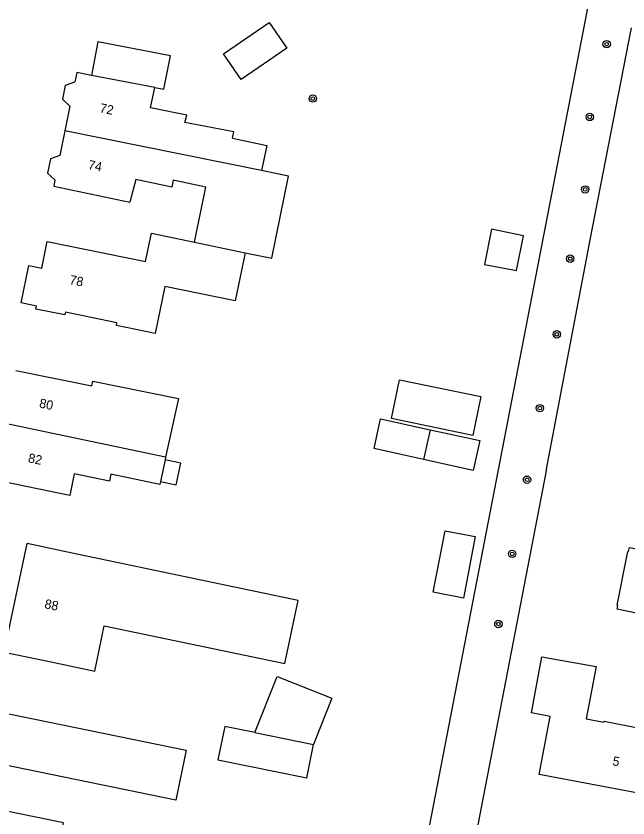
# Model space of a CAD drawing. Extents: x 131000 to 133013, y 393000 to 396501.
# Drawn here: x 132581.5 to 132647.7, y 394569.4 to 394656.3 of the extents above; entities that cross this region are included whole.
import ezdxf

# ---------------------------------------------------------------- set-up
doc = ezdxf.new("R2010")
doc.units = 0
for name, color, linetype in [('gg-afsc-hekwerk', 7, 'Continuous'), ('gg-anno-huisnummerreeks BGT', 7, 'Continuous'), ('gg-bbg-gedigitaliseerde bebouwing', 7, 'Continuous'), ('gg-bbg-gedigitaliseerde bijgebouw', 7, 'Continuous'), ('gg-bbg-hoofdgebouw', 7, 'Continuous'), ('gg-bbg-luifel en loopbrug', 7, 'Continuous'), ('gg-bbg-tussenscheiding', 7, 'Continuous'), ('gg-knt-verharding', 7, 'Continuous'), ('gt-symb-boom', 7, 'Continuous')]:
    doc.layers.add(name, color=color, linetype=linetype)

# ---------------------------------------------------------------- blocks, each defined once
blk = doc.blocks.new('gt0-BOOM')
at = {"layer": 'gt-symb-boom'}
for radius in [0.4, 0.2]:
    blk.add_circle((0, 0), radius, dxfattribs=at)

msp = doc.modelspace()

# ---------------------------------------------------------------- linework, layer by layer
at = {"layer": 'gg-afsc-hekwerk'}
for points in [[(132638.872, 394607.028), (132643.663, 394632.257), (132648.1, 394655.028)], [(132638.872, 394607.028), (132634.666, 394585.329), (132630.442, 394563.413)]]:
    msp.add_lwpolyline(points, dxfattribs=at)
at = {"layer": 'gg-bbg-gedigitaliseerde bebouwing'}
for p, q in [((132589.618, 394649.878), (132588.03, 394650.18)), ((132596.495, 394648.572), (132589.618, 394649.878)), ((132596.11, 394632.79), (132600.765, 394631.813)), ((132599.059, 394614.874), (132597.657, 394608.517)), ((132597.657, 394608.517), (132597.594, 394608.214)), ((132597.594, 394608.214), (132597.105, 394605.875)), ((132587.54, 394598.11), (132582.64, 394599.14)), ((132580.18, 394587.39), (132585.07, 394586.36))]:
    msp.add_line(p, q, dxfattribs=at)
for points in [[(132604.881, 394643.087), (132605.033, 394643.782), (132599.736, 394644.767), (132599.938, 394645.566), (132596.016, 394646.373), (132596.495, 394648.572)], [(132604.881, 394643.087), (132608.624, 394642.269), (132608.034, 394639.576)], [(132606.263, 394630.659), (132609.152, 394630.07), (132610.967, 394638.978), (132608.034, 394639.576)], [(132600.765, 394631.813), (132602.017, 394637.779), (132598.473, 394638.522), (132598.321, 394637.772), (132594.424, 394638.604), (132593.794, 394636.157)], [(132597.105, 394605.875), (132597.036, 394605.546), (132591.714, 394606.659), (132591.559, 394605.913), (132587.761, 394606.707), (132587.267, 394604.34), (132579.02, 394606.04)], [(132585.07, 394586.36), (132589.973, 394585.333), (132590.999, 394590.234), (132610.575, 394586.136), (132612.009, 394592.987), (132587.54, 394598.11)], [(132579.03, 394581.04), (132599.866, 394576.742), (132598.752, 394571.326), (132579.95, 394575.193), (132578.973, 394570.446)], [(132570.43, 394567.42), (132585.678, 394564.32), (132586.608, 394568.894), (132578.973, 394570.446)]]:
    msp.add_lwpolyline(points, dxfattribs=at)
at = {"layer": 'gg-bbg-gedigitaliseerde bijgebouw'}
msp.add_line((132626.307, 394611.491), (132625.595, 394608.269), dxfattribs=at)
for points in [[(132605.841, 394649.438), (132603.925, 394652.228), (132608.868, 394655.623), (132610.785, 394652.833), (132605.841, 394649.438)], [(132632.185, 394629.395), (132635.67, 394628.753), (132636.433, 394632.512), (132632.961, 394633.217), (132632.185, 394629.395)], [(132631.804, 394615.082), (132630.936, 394610.87), (132622.122, 394612.687), (132622.99, 394616.899), (132631.804, 394615.082)], [(132626.307, 394611.491), (132631.677, 394610.305), (132630.965, 394607.082), (132625.595, 394608.269)], [(132626.641, 394593.87), (132627.939, 394600.54), (132631.197, 394599.906), (132629.899, 394593.236), (132626.641, 394593.87)], [(132607.327, 394578.664), (132609.729, 394584.737), (132615.648, 394582.395), (132613.667, 394577.387)], [(132607.327, 394578.664), (132604.05, 394579.324), (132603.32, 394575.697), (132612.936, 394573.76), (132613.667, 394577.387)]]:
    msp.add_lwpolyline(points, dxfattribs=at)
at = {"layer": 'gg-bbg-hoofdgebouw'}
for p, q in [((132588.03, 394650.18), (132587.83, 394649.198)), ((132587.291, 394646.547), (132586.747, 394643.871)), ((132586.747, 394643.871), (132586.207, 394641.215)), ((132585.666, 394638.56), (132585.53, 394637.89)), ((132585.53, 394637.89), (132593.794, 394636.157)), ((132580.18, 394587.39), (132582.64, 394599.14))]:
    msp.add_line(p, q, dxfattribs=at)
for points in [[(132587.291, 394646.547), (132586.507, 394647.255), (132586.822, 394648.829), (132587.83, 394649.198)], [(132586.207, 394641.215), (132585.188, 394640.85), (132584.869, 394639.271), (132585.666, 394638.56)], [(132582, 394625.23), (132582.83, 394629.27), (132584.23, 394628.98), (132584.81, 394631.89), (132595.48, 394629.7), (132596.11, 394632.79)], [(132606.263, 394630.659), (132605.177, 394625.438), (132597.567, 394627.021), (132596.505, 394621.918), (132592.326, 394622.776), (132592.384, 394623.081), (132586.802, 394624.225), (132586.74, 394623.921), (132583.59, 394624.563), (132583.652, 394624.867), (132582, 394625.23)], [(132581.43, 394617.92), (132589.664, 394616.25), (132589.767, 394616.759), (132599.059, 394614.874)], [(132646.557, 394592.027), (132646.641, 394592.449), (132646.572, 394592.462), (132647.731, 394598.306), (132647.8, 394598.292), (132647.886, 394598.713), (132658.757, 394596.48), (132658.695, 394596.093), (132658.745, 394596.053), (132658.303, 394593.918), (132659.443, 394593.705), (132658.737, 394590.177), (132657.61, 394590.402), (132657.574, 394590.226), (132657.506, 394590.239), (132657.419, 394589.808), (132654.103, 394590.485), (132654.083, 394590.387), (132649.853, 394591.251), (132649.873, 394591.35), (132646.557, 394592.027)], [(132638.105, 394574.114), (132639.294, 394580.423), (132637.27, 394580.805), (132638.414, 394586.878), (132644.298, 394585.823), (132643.189, 394580.16), (132645.118, 394579.787), (132645.137, 394579.886), (132649.329, 394579.068), (132649.31, 394578.97), (132652.631, 394578.33), (132652.551, 394577.908), (132652.628, 394577.892), (132652.203, 394575.764), (132653.329, 394575.545), (132652.645, 394572.003), (132651.514, 394572.228), (132651.473, 394572.038), (132651.417, 394572.05), (132651.332, 394571.621), (132638.105, 394574.114)]]:
    msp.add_lwpolyline(points, dxfattribs=at)
at = {"layer": 'gg-bbg-luifel en loopbrug'}
for points in [[(132598.168, 394652.02), (132590.308, 394653.513), (132589.618, 394649.878)], [(132596.495, 394648.572), (132597.477, 394648.385), (132598.168, 394652.02)], [(132625.595, 394608.269), (132620.224, 394609.455), (132620.936, 394612.677), (132626.307, 394611.491)], [(132597.105, 394605.875), (132598.804, 394605.52), (132599.293, 394607.858), (132597.594, 394608.214)]]:
    msp.add_lwpolyline(points, dxfattribs=at)
at = {"layer": 'gg-bbg-tussenscheiding'}
for p, q in [((132608.034, 394639.576), (132586.747, 394643.871)), ((132600.765, 394631.813), (132606.263, 394630.659)), ((132597.657, 394608.517), (132580.261, 394612.159)), ((132607.327, 394578.664), (132613.667, 394577.387))]:
    msp.add_line(p, q, dxfattribs=at)
at = {"layer": 'gg-knt-verharding'}
msp.add_line((132620.403, 394538.261), (132643.527, 394657.927), dxfattribs=at)

# ---------------------------------------------------------------- block references
at = {"layer": 'gt-symb-boom'}
for p in [(132645.426, 394653.261), (132613.598, 394647.372), (132643.59, 394645.38), (132643.105, 394637.526), (132641.474, 394630.021), (132640.022, 394621.82), (132638.181, 394613.831), (132636.799, 394606.07), (132635.193, 394598.029), (132633.697, 394590.433)]:
    msp.add_blockref('gt0-BOOM', p, dxfattribs=at)

# ---------------------------------------------------------------- texts
at = {"layer": 'gg-anno-huisnummerreeks BGT'}
for s, rotation, p in [('72', 348.5, (132590.447, 394645.893)), ('74', 348.5, (132589.197, 394639.748)), ('78', 348.7, (132587.178, 394627.284)), ('80', 348.5, (132583.906, 394613.909)), ('82', 348.5, (132582.701, 394607.969)), ('88', 348.2, (132584.473, 394592.167)), ('5', 349, (132645.99, 394575.134))]:
    msp.add_text(s, height=1, rotation=rotation, dxfattribs=at).set_placement(p)

doc.saveas('drawing.dxf')
